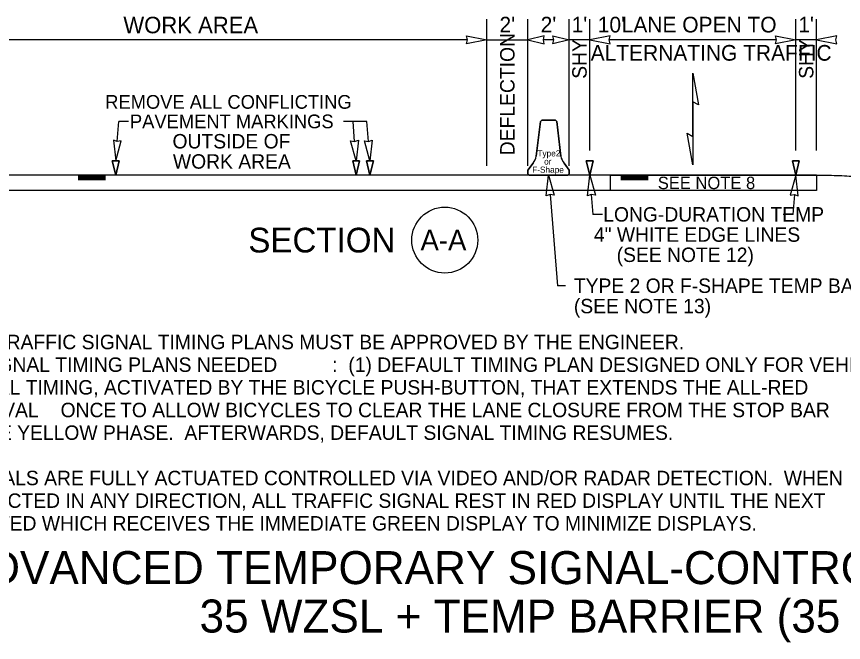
# Model space of a CAD drawing. Extents: x 99976 to 100136, y 99905 to 100011.
# Drawn here: x 100005.259 to 100009.271, y 100001.278 to 100004.313 of the extents above; entities that cross this region are included whole.
import ezdxf

# ---------------------------------------------------------------- set-up
doc = ezdxf.new("R2010")
doc.units = 0
for name, color, linetype in [('SH_DE_DetailHeading1Text', 7, 'Continuous'), ('SH_GI_GeneralNotesBodyText', 7, 'Continuous'), ('TR_WZ_BarrierDoubleFaceElev', 7, 'Continuous'), ('TR_WZ_WorkZoneDetails', 7, 'Continuous'), ('TR_WZ_WorkZoneTextCurrent', 7, 'Continuous')]:
    doc.layers.add(name, color=color, linetype=linetype)

msp = doc.modelspace()

# ---------------------------------------------------------------- linework, layer by layer
at = {"layer": 'TR_WZ_BarrierDoubleFaceElev'}
for p, q in [((100007.7812, 100003.6355), (100007.801, 100003.8043)), ((100007.801, 100003.8043), (100007.7812, 100003.6355)), ((100007.801, 100003.8043), (100007.8072, 100003.8105)), ((100007.8072, 100003.8105), (100007.801, 100003.8043)), ((100007.8072, 100003.8105), (100007.8739, 100003.8105)), ((100007.8739, 100003.8105), (100007.8072, 100003.8105)), ((100007.8739, 100003.8105), (100007.8801, 100003.8043)), ((100007.8801, 100003.8043), (100007.8739, 100003.8105)), ((100007.8801, 100003.8043), (100007.8999, 100003.6355)), ((100007.8999, 100003.6355), (100007.8801, 100003.8043)), ((100007.7405, 100003.5688), (100007.7655, 100003.6022)), ((100007.7655, 100003.6022), (100007.7405, 100003.5688)), ((100007.9155, 100003.6022), (100007.9405, 100003.5688)), ((100007.9405, 100003.5688), (100007.9155, 100003.6022)), ((100007.7405, 100003.5501), (100007.7405, 100003.5688)), ((100007.7405, 100003.5688), (100007.7405, 100003.5501)), ((100007.7468, 100003.5438), (100007.7405, 100003.5501)), ((100007.7405, 100003.5501), (100007.7468, 100003.5438)), ((100007.9343, 100003.5438), (100007.7468, 100003.5438)), ((100007.7468, 100003.5438), (100007.9343, 100003.5438)), ((100007.9405, 100003.5501), (100007.9343, 100003.5438)), ((100007.9343, 100003.5438), (100007.9405, 100003.5501)), ((100007.9405, 100003.5688), (100007.9405, 100003.5501)), ((100007.9405, 100003.5501), (100007.9405, 100003.5688))]:
    msp.add_line(p, q, dxfattribs=at)
for centre, start, end in [((100007.6998, 100003.6533), 322.1243, 347.646), ((100007.6998, 100003.6533), 322.1243, 347.646), ((100007.9813, 100003.6533), 192.354, 217.8757), ((100007.9813, 100003.6533), 192.354, 217.8757)]:
    msp.add_arc(centre, 0.0833, start, end, dxfattribs=at)
at = {"layer": 'TR_WZ_WorkZoneDetails'}
for p, q in [((100007.5405, 100003.5888), (100007.5405, 100004.2999)), ((100007.7405, 100003.5888), (100007.7405, 100004.2999)), ((100007.9405, 100003.5888), (100007.9405, 100004.2999)), ((100008.0405, 100003.6636), (100008.0405, 100004.2999)), ((100009.0405, 100003.6636), (100009.0405, 100004.2999)), ((100009.1405, 100003.6636), (100009.1405, 100004.2999)), ((100007.4468, 100004.1999), (100004.8342, 100004.1999)), ((100007.5405, 100004.1999), (100007.7405, 100004.1999)), ((100007.8656, 100004.1999), (100007.8155, 100004.1999)), ((100008.0405, 100004.1999), (100007.9405, 100004.1999)), ((100008.9468, 100004.1999), (100008.1343, 100004.1999)), ((100009.1405, 100004.1999), (100009.0405, 100004.1999)), ((100008.5405, 100003.9003), (100008.5405, 100003.7315)), ((100008.5405, 100003.7315), (100008.5405, 100003.9003)), ((100005.7479, 100003.7071), (100005.7557, 100003.8046)), ((100005.8018, 100003.8046), (100005.7557, 100003.8046)), ((100006.9586, 100003.8046), (100006.8458, 100003.8046)), ((100006.8997, 100003.7071), (100006.8919, 100003.8046)), ((100006.9664, 100003.7071), (100006.9586, 100003.8046)), ((100009.1405, 100003.5438), (100004.7405, 100003.5438)), ((100005.5575, 100003.5386), (100005.6905, 100003.5386)), ((100009.1405, 100003.5438), (100009.1405, 100003.4688)), ((100005.5575, 100003.533), (100005.6905, 100003.533)), ((100005.5575, 100003.5273), (100005.6905, 100003.5273)), ((100005.5575, 100003.5221), (100005.6905, 100003.5221)), ((100008.3235, 100003.5382), (100008.1905, 100003.5382)), ((100008.3235, 100003.5326), (100008.1905, 100003.5326)), ((100008.3235, 100003.5269), (100008.1905, 100003.5269)), ((100008.3235, 100003.5217), (100008.1905, 100003.5217)), ((100009.1405, 100003.4688), (100004.7405, 100003.4688)), ((100007.848, 100003.4504), (100007.8833, 100003.0068)), ((100008.048, 100003.4504), (100008.0557, 100003.3528)), ((100009.0331, 100003.4504), (100009.0253, 100003.3528)), ((100008.1019, 100003.3528), (100008.0557, 100003.3528)), ((100009.0253, 100003.3528), (100008.9792, 100003.3528)), ((100007.9233, 100003.0068), (100007.8833, 100003.0068))]:
    msp.add_line(p, q, dxfattribs=at)
for points in [[(100007.5405, 100004.1999), (100007.4423, 100004.1806), (100007.4468, 100004.1999), (100007.4423, 100004.2192)], [(100007.7405, 100004.1999), (100007.8192, 100004.1806), (100007.8155, 100004.1999), (100007.8192, 100004.2192)], [(100007.9405, 100004.1999), (100007.8619, 100004.1806), (100007.8656, 100004.1999), (100007.8619, 100004.2192)], [(100008.0405, 100004.1999), (100008.1388, 100004.1806), (100008.1343, 100004.1999), (100008.1388, 100004.2192)], [(100009.0405, 100004.1999), (100008.9423, 100004.1806), (100008.9468, 100004.1999), (100008.9423, 100004.2192)], [(100009.1405, 100004.1999), (100009.2388, 100004.1806), (100009.2343, 100004.1999), (100009.2388, 100004.2192)], [(100008.5405, 100004.0379), (100008.5675, 100003.8847), (100008.5405, 100003.9003)], [(100008.5405, 100003.5939), (100008.5135, 100003.7471), (100008.5405, 100003.7315)], [(100005.7405, 100003.6136), (100005.7674, 100003.7101), (100005.7479, 100003.7071), (100005.729, 100003.7131)], [(100006.9071, 100003.6136), (100006.8802, 100003.7101), (100006.8998, 100003.7071), (100006.9186, 100003.7131)], [(100006.9738, 100003.6136), (100006.9469, 100003.7101), (100006.9665, 100003.7071), (100006.9853, 100003.7131)], [(100005.7405, 100003.5438), (100005.7238, 100003.6136), (100005.7572, 100003.6136)], [(100006.9072, 100003.5438), (100006.8905, 100003.6136), (100006.9238, 100003.6136)], [(100006.9739, 100003.5438), (100006.9572, 100003.6136), (100006.9905, 100003.6136)], [(100008.0405, 100003.5438), (100008.0238, 100003.6136), (100008.0572, 100003.6136)], [(100009.0405, 100003.5438), (100009.0238, 100003.6136), (100009.0572, 100003.6136)], [(100007.8405, 100003.5438), (100007.8675, 100003.4474), (100007.8479, 100003.4504), (100007.8291, 100003.4443)], [(100008.0405, 100003.5438), (100008.0675, 100003.4474), (100008.0479, 100003.4504), (100008.0291, 100003.4443)], [(100008.1405, 100003.5438), (100009.1405, 100003.5438), (100009.1405, 100003.4688), (100008.1405, 100003.4688)], [(100008.1405, 100003.5438), (100009.1405, 100003.5438), (100009.1405, 100003.4688), (100008.1405, 100003.4688)], [(100009.0405, 100003.5438), (100009.0136, 100003.4474), (100009.0331, 100003.4504), (100009.052, 100003.4443)]]:
    msp.add_lwpolyline(points, close=True, dxfattribs=at)
for points in [[(100005.7572, 100003.6136), (100005.7238, 100003.6136), (100005.7405, 100003.5438), (100005.7572, 100003.6136)], [(100006.9238, 100003.6136), (100006.8905, 100003.6136), (100006.9072, 100003.5438), (100006.9238, 100003.6136)], [(100006.9905, 100003.6136), (100006.9572, 100003.6136), (100006.9739, 100003.5438), (100006.9905, 100003.6136)], [(100008.0572, 100003.6136), (100008.0238, 100003.6136), (100008.0405, 100003.5438), (100008.0572, 100003.6136)], [(100009.0572, 100003.6136), (100009.0238, 100003.6136), (100009.0405, 100003.5438), (100009.0572, 100003.6136)]]:
    msp.add_lwpolyline(points, dxfattribs=at)
msp.add_circle((100007.3371, 100003.2289), 0.16, dxfattribs=at)
msp.add_open_spline([(100009.1405, 100003.5438), (100009.3917, 100003.544), (100009.5172, 100003.4819), (100009.6427, 100003.482)], degree=2, dxfattribs=at)

# ---------------------------------------------------------------- texts
at = {"layer": 'SH_DE_DetailHeading1Text'}
for s, p in [('ADVANCED TEMPORARY SIGNAL-CONTROLLED ALTERNATING 1-LANE, 2-WAY TRAFFIC', (100004.9788, 100001.5606)), ('35 WZSL + TEMP BARRIER (35 OR 40 MPH HIGHWAYS, 8+ DAYS)', (100006.1472, 100001.3259))]:
    msp.add_text(s, height=0.16, rotation=360, dxfattribs=at).set_placement(p)
at = {"layer": 'SH_GI_GeneralNotesBodyText'}
for s, p in [('1. ALL TEMPORARY TRAFFIC SIGNAL TIMING PLANS MUST BE APPROVED BY THE ENGINEER.', (100004.2384, 100002.6998)), ('TWO SEPARATE SIGNAL TIMING PLANS NEEDED', (100004.3084, 100002.5899)), (':  (1) DEFAULT TIMING PLAN DESIGNED ONLY FOR VEHICLES. ', (100006.7909, 100002.5899)), ('(2) MODIFIED SIGNAL TIMING, ACTIVATED BY THE BICYCLE PUSH-BUTTON, THAT EXTENDS THE ALL-RED ', (100004.3106, 100002.48)), ('CLEARANCE INTERVAL ', (100004.3106, 100002.3701)), ('ONCE', (100005.4729, 100002.3701)), (' TO ALLOW BICYCLES TO CLEAR THE LANE CLOSURE FROM THE STOP BAR ', (100005.7357, 100002.3701)), ('AT THE END OF THE YELLOW PHASE.  AFTERWARDS, DEFAULT SIGNAL TIMING RESUMES.', (100004.3106, 100002.2602)), ('2. TEMPORARY SIGNALS ARE FULLY ACTUATED CONTROLLED VIA VIDEO AND/OR RADAR DETECTION.  WHEN ', (100004.2384, 100002.0404)), ('NO VEHICLES DETECTED IN ANY DIRECTION, ALL TRAFFIC SIGNAL REST IN RED DISPLAY UNTIL THE NEXT ', (100004.3106, 100001.9305)), ('VEHICLE IS DETECTED WHICH RECEIVES THE IMMEDIATE GREEN DISPLAY TO MINIMIZE DISPLAYS.', (100004.3106, 100001.8206))]:
    msp.add_text(s, height=0.07, rotation=360, dxfattribs=at).set_placement(p)
at = {"layer": 'TR_WZ_BarrierDoubleFaceElev'}
for s, p in [('Type', (100007.7864, 100003.6347)), ('2', (100007.8755, 100003.6347)), ('or', (100007.819, 100003.5951)), ('F-Shape', (100007.761, 100003.5555))]:
    msp.add_text(s, height=0.03, dxfattribs=at).set_placement(p)
at = {"layer": 'TR_WZ_WorkZoneDetails'}
for s, height, p in [('WORK AREA', 0.08, (100005.7776, 100004.2319)), ("2'", 0.076, (100007.6025, 100004.2359)), ("2'", 0.076, (100007.8022, 100004.2359)), ("1'", 0.076, (100007.9525, 100004.2359)), ("10'", 0.076, (100008.0794, 100004.2359)), (' LANE OPEN TO', 0.076, (100008.1674, 100004.2359)), ("1'", 0.076, (100009.0522, 100004.2359)), ('ALTERNATING TRAFFIC', 0.076, (100008.0449, 100004.0991))]:
    msp.add_text(s, height=height, dxfattribs=at).set_placement(p)
for s, height, rotation, p in [('DEFLECTION', 0.07, 90, (100007.6755, 100003.6404)), ('SHY', 0.07, 90, (100008.0255, 100004.0112)), ('SHY', 0.07, 90, (100009.1255, 100004.0112)), ('SECTION', 0.12, 360, (100006.384, 100003.1689)), ('A-A', 0.1, 360, (100007.2192, 100003.1789))]:
    msp.add_text(s, height=height, rotation=rotation, dxfattribs=at).set_placement(p)
at = {"layer": 'TR_WZ_WorkZoneTextCurrent'}
for s, height, p in [('REMOVE ALL CONFLICTING', 0.0665, (100005.6895, 100003.8659)), ('PAVEMENT MARKINGS', 0.0665, (100005.8095, 100003.7714)), ('OUTSIDE OF', 0.07, (100006.016, 100003.6734)), ('WORK AREA', 0.07, (100006.018, 100003.5754)), ('SEE NOTE 8', 0.06, (100008.3705, 100003.4763)), ('LONG-DURATION TEMP', 0.07, (100008.1059, 100003.3188)), ('4" WHITE EDGE LINES', 0.07, (100008.0607, 100003.2208)), ('(SEE NOTE 12)', 0.07, (100008.171, 100003.1228)), ('TYPE 2 OR F-SHAPE TEMP BARRIER', 0.07, (100007.9633, 100002.9728)), ('(SEE NOTE 13)', 0.07, (100007.9633, 100002.874))]:
    msp.add_text(s, height=height, dxfattribs=at).set_placement(p)

doc.saveas('drawing.dxf')
